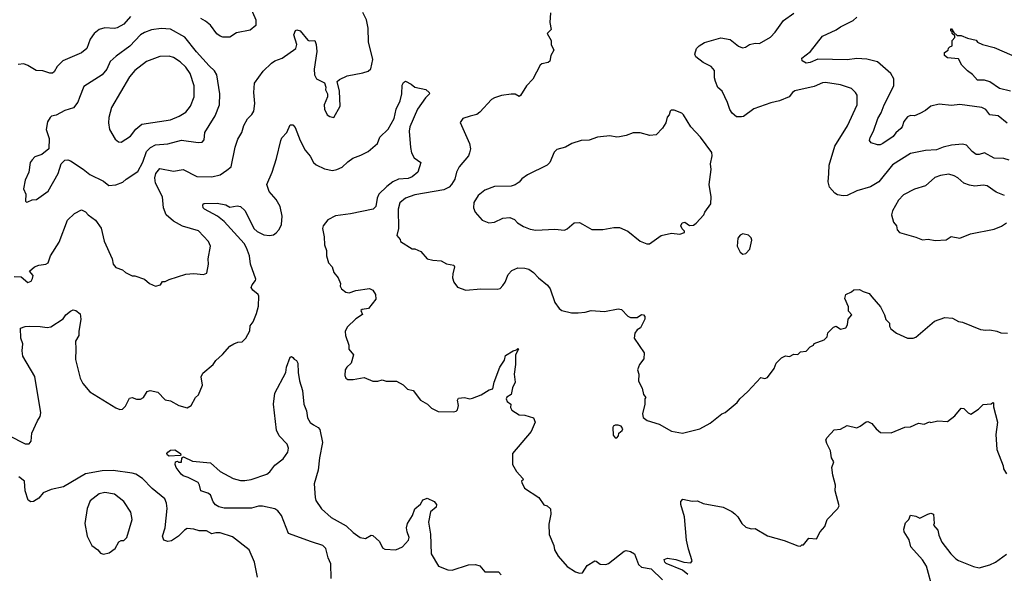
# Model space of a CAD drawing. Extents: x 2056909 to 2160450, y 827444 to 1016825.
# Tile 356 of 501: x 2112255 to 2119429, y 949413 to 953446. Entities that reach past the tile are written whole.
import ezdxf

# ---------------------------------------------------------------- set-up
doc = ezdxf.new("R2010")
doc.units = 0

msp = doc.modelspace()

# ---------------------------------------------------------------- linework, layer by layer
at = {"layer": '0CON10XD'}
for points in [[(2113918.2, 953578.2), (2113975.7, 953445), (2113975, 953403.3), (2113935, 953368.6), (2113835, 953349.4), (2113785, 953318.9), (2113735, 953317.7), (2113715, 953325.4), (2113692.6, 953342.6), (2113645.4, 953405.4), (2113610, 953435), (2113574.3, 953454.3)], [(2112215, 951576), (2112265, 951572), (2112315, 951532.5), (2112337.7, 951542.3), (2112349.5, 951560.5), (2112353, 951583), (2112327.5, 951615), (2112363.2, 951646.8), (2112395, 951658.8), (2112445, 951665.4), (2112463.1, 951675), (2112478.9, 951725), (2112542.7, 951825), (2112603.3, 951985), (2112655, 952034), (2112705, 952061.2), (2112735, 952046.2), (2112755, 952023.8), (2112806.2, 951985), (2112848.3, 951928.3), (2112871.7, 951831.7), (2112928.8, 951705), (2112936, 951665), (2112955, 951642), (2113005, 951622.9), (2113025, 951604.2), (2113075, 951580), (2113095, 951580), (2113165, 951556.7), (2113200, 951525), (2113245, 951503.8), (2113280, 951515), (2113295, 951540), (2113315, 951540), (2113345, 951552.5), (2113465, 951592), (2113525, 951596.2), (2113595, 951590), (2113619.3, 951600.7), (2113630, 951665), (2113627.5, 951705), (2113645.7, 951795), (2113630.3, 951830.3), (2113557.1, 951907.1), (2113441.2, 951941.2), (2113375, 951977.8), (2113323.3, 952025), (2113302.3, 952075), (2113295.5, 952155), (2113245.4, 952255), (2113238.7, 952295), (2113247.5, 952325), (2113275, 952361.4), (2113375, 952342.9), (2113445, 952355.6), (2113545, 952303.6), (2113655, 952300.9), (2113715.4, 952314.6), (2113765, 952350), (2113795.8, 952375), (2113825, 952517.5), (2113845, 952576.7), (2113873.1, 952625), (2113887.8, 952675), (2113915.5, 952724.5), (2113947.5, 952755), (2113961.3, 952778.7), (2113968.9, 952835), (2113960, 952915), (2113967, 952983), (2114029.7, 953070.3), (2114090.5, 953129.5), (2114115, 953146.5), (2114167.5, 953165), (2114266.9, 953235), (2114274.4, 953265), (2114252, 953335), (2114265, 953367.5), (2114275, 953372.5), (2114297.5, 953365), (2114355, 953296.2), (2114365, 953292), (2114406.7, 953295), (2114415.7, 953265.7), (2114418.9, 953215), (2114400.8, 953085), (2114403.8, 953045), (2114417.5, 953015), (2114475.9, 952985.9), (2114486.4, 952953.6), (2114483.3, 952935), (2114496.7, 952905), (2114497.5, 952885), (2114473.3, 952825), (2114476.7, 952795), (2114495, 952753.3), (2114515, 952740), (2114545, 952733.3), (2114589.2, 952815), (2114586.2, 952925), (2114567.5, 952995), (2114585, 953010), (2114641.9, 953038.1), (2114755, 953058.8), (2114795, 953072), (2114812.7, 953087.3), (2114827.3, 953155), (2114795.5, 953285), (2114793.3, 953385), (2114783.1, 953445), (2114755, 953497.1)], [(2116123.8, 953495), (2116117.5, 953425), (2116127.5, 953375), (2116097.5, 953345), (2116126.7, 953295), (2116127.5, 953265), (2116146.2, 953225), (2116126.2, 953185), (2116117.3, 953142.7), (2116105.8, 953134.2), (2116060, 953125), (2116047.5, 953115), (2115995, 953012.5), (2115946.7, 952965), (2115905, 952892.5), (2115895, 952887.5), (2115865, 952903.3), (2115837, 952903), (2115765, 952893.3), (2115715, 952876.7), (2115693.3, 952865), (2115608.8, 952771.2), (2115585, 952756.2), (2115537.7, 952742.3), (2115485, 952726.7), (2115463.8, 952696.2), (2115532.5, 952545), (2115540, 952505), (2115533.5, 952475), (2115524.4, 952455), (2115458.1, 952375), (2115438.5, 952335), (2115424.5, 952285), (2115402.2, 952245), (2115384.2, 952225), (2115345, 952206.4), (2115135, 952169.1), (2115065, 952145.5), (2115025, 952112.5), (2115013.1, 952065), (2115016, 951925), (2115003.3, 951875), (2115026.7, 951845), (2115030.7, 951830.7), (2115115, 951777.5), (2115135, 951776.7), (2115178.3, 951758.3), (2115223.8, 951703.8), (2115265, 951693.3), (2115325, 951688.8), (2115365, 951667.5), (2115418.3, 951658.3), (2115423.3, 951645), (2115410, 951595), (2115408.8, 951565), (2115418.8, 951535), (2115445, 951496.7), (2115505, 951476), (2115615, 951484.3), (2115735, 951482), (2115755, 951488.8), (2115775, 951508.8), (2115792.5, 951535), (2115815, 951590), (2115841.7, 951618.3), (2115885, 951638), (2115935, 951636), (2115965, 951627.5), (2115998.8, 951605), (2116035.6, 951565.6), (2116101.1, 951511.1), (2116119.4, 951485), (2116154.3, 951385), (2116185, 951342.5), (2116205, 951328.1), (2116275, 951311.5), (2116325, 951310.5), (2116374.6, 951315.4), (2116418.3, 951328.3), (2116515, 951320), (2116615, 951340.8), (2116640, 951335), (2116687, 951287), (2116705, 951277.5), (2116755, 951277.5), (2116785, 951297.5), (2116800, 951295), (2116810, 951285), (2116810, 951265), (2116778.3, 951201.7), (2116755, 951187.5), (2116736.4, 951163.6), (2116731.2, 951125), (2116805, 951020), (2116802.5, 950975), (2116770, 950935), (2116756.7, 950895), (2116767.5, 950865), (2116763, 950813), (2116791.7, 950761.7), (2116800, 950715), (2116817.5, 950695), (2116810, 950685), (2116810, 950645), (2116792.5, 950575), (2116798.3, 950548.3), (2116826.4, 950526.4), (2116915, 950500), (2117005, 950448), (2117085, 950433.8)], [(2119465, 952422.9), (2119425, 952435.7), (2119355, 952437.3), (2119285, 952476.9), (2119245, 952464.3), (2119225, 952464.3), (2119196, 952486), (2119155, 952530.8), (2119125, 952540), (2119045, 952532.5), (2118985, 952517.5), (2118935, 952496.7), (2118855, 952492.5), (2118745, 952470), (2118615, 952389.5), (2118515, 952264.5), (2118455, 952228.9), (2118355, 952199.5), (2118285, 952164.5), (2118255, 952162.5), (2118215, 952169.2), (2118193.4, 952183.4), (2118156.3, 952226.3), (2118145.5, 952265), (2118151.5, 952325), (2118154.1, 952385), (2118194.6, 952525), (2118286.8, 952673.2), (2118357.5, 952825), (2118357.5, 952895), (2118345.6, 952915.6), (2118315, 952944), (2118235, 952972.2), (2118127.6, 952987.6), (2118105, 952985.5), (2118045, 952958.9), (2117903.4, 952926.6), (2117886.2, 952915), (2117862.5, 952885), (2117792.5, 952855), (2117729.3, 952840.7), (2117605, 952797.1), (2117528.5, 952741.5), (2117515, 952738.1), (2117479.1, 952739.1), (2117445.6, 952765.6), (2117430.6, 952790.6), (2117412.9, 952842.9), (2117372.9, 952925), (2117342.6, 952952.6), (2117324.5, 952995), (2117318.3, 953021.7), (2117318.8, 953075), (2117293.8, 953103.8), (2117235, 953133.9), (2117181.1, 953175), (2117175.5, 953195), (2117185.6, 953235), (2117205, 953255.6), (2117245, 953279.1), (2117363, 953313), (2117431.7, 953301.7), (2117492.7, 953252.7), (2117521.7, 953241.7), (2117543.6, 953246.4), (2117573.8, 953266.2), (2117615, 953276), (2117645, 953272.5), (2117725, 953318.8), (2117758.8, 953355), (2117820.5, 953439.5), (2117895, 953493.3)], [(2113061.7, 953468.3), (2113015, 953413.1), (2112965, 953386.5), (2112945, 953381.5), (2112875, 953385.8), (2112833.3, 953375), (2112798, 953345), (2112769.2, 953305), (2112743.8, 953236.2), (2112705, 953205.6), (2112570, 953145), (2112528.8, 953105), (2112506.2, 953065), (2112495, 953056.2), (2112475, 953055.8), (2112423, 953073), (2112375, 953075.6), (2112315, 953112.9), (2112285, 953124), (2112245, 953120)], [(2119451.3, 952691.3), (2119384.5, 952744.5), (2119325, 952752.5), (2119295, 952791.4), (2119266.1, 952806.1), (2119105, 952828.1), (2119045, 952820.6), (2118955, 952831.2), (2118893.9, 952816.1), (2118856.2, 952785), (2118815, 952761.4), (2118775, 952746.2), (2118745, 952748.6), (2118725, 952739.4), (2118696.9, 952705), (2118685.3, 952665), (2118675, 952652.2), (2118638.8, 952621.2), (2118620, 952595), (2118545, 952543.1), (2118525, 952534.4), (2118505, 952534.2), (2118458.8, 952548.8), (2118448, 952565), (2118452.4, 952587.6), (2118477.1, 952635), (2118508.6, 952725), (2118533.2, 952766.8), (2118554.6, 952825), (2118624.5, 952965), (2118624.5, 953014.5), (2118601.9, 953055), (2118505, 953139.4), (2118428, 953158), (2118355, 953162.7), (2118285, 953152.3), (2118071.7, 953158.3), (2118015, 953134.2), (2117985, 953130), (2117956.7, 953145), (2117953.3, 953165), (2118016, 953214), (2118104.4, 953325), (2118205, 953371.5), (2118235, 953393.3), (2118328.9, 953441.1), (2118354.2, 953465)], [(2112305, 952117.5), (2112315, 952120), (2112345, 952133.8), (2112377.5, 952135), (2112462.1, 952197.9), (2112536, 952325), (2112556.2, 952395), (2112585, 952422), (2112605, 952426), (2112625, 952417.5), (2112717.2, 952357.2), (2112765, 952317.1), (2112865, 952270.8), (2112905, 952239.2), (2112955, 952244), (2113007, 952263), (2113031.2, 952285), (2113115, 952339.2), (2113151.7, 952408.3), (2113179.2, 952485), (2113207.1, 952515), (2113245, 952533.1), (2113335, 952542.1), (2113435, 952568.8), (2113555, 952552.5), (2113585, 952553.8), (2113598.3, 952571.7), (2113604, 952625), (2113634.6, 952675.4), (2113678.9, 952745), (2113710, 952825), (2113712.5, 952905), (2113692.2, 953045), (2113673.9, 953073.9), (2113635, 953108.9), (2113542.3, 953212.3), (2113459.4, 953319.4), (2113355, 953376.8), (2113285, 953381.5), (2113215, 953371.5), (2113165, 953352.9), (2113135, 953334.5), (2113058.2, 953251.8), (2112958.9, 953181.1), (2112915, 953141.9), (2112889.5, 953085), (2112856.5, 953043.5), (2112721.5, 952958.5), (2112689.7, 952879.7), (2112679.4, 952845), (2112645.9, 952804.1), (2112585, 952784.4), (2112519.7, 952750.3), (2112487.3, 952742.7), (2112475.9, 952734.1), (2112458.3, 952701.7), (2112448.8, 952645), (2112469.3, 952580.7), (2112466.2, 952505), (2112415.7, 952464.3), (2112365, 952446), (2112346.7, 952425), (2112332.5, 952405), (2112321.2, 952335), (2112293.9, 952276.1), (2112282, 952215), (2112300, 952175), (2112297.5, 952125), (2112305, 952117.5)], [(2119475, 952925.6), (2119395, 952945.8), (2119325, 952993.5), (2119285, 953005.6), (2119234.4, 953004.4), (2119197.7, 953047.7), (2119162.3, 953072.3), (2119120, 953115), (2119095, 953160), (2119015, 953168.8), (2118993.8, 953185), (2118993.3, 953206.7), (2119020, 953225), (2119021.7, 953238.3), (2119031.7, 953248.3), (2119050, 953255), (2119050, 953295), (2119070, 953315), (2119068.3, 953328.3), (2119050, 953345), (2119048.3, 953358.3), (2119040, 953365), (2119040, 953380), (2119045, 953380), (2119061.7, 953351.7), (2119085, 953330), (2119115, 953330), (2119160.7, 953310.7), (2119225, 953296.7), (2119235, 953282.5), (2119270, 953265), (2119355, 953243.8), (2119485, 953188)], [(2112995, 952554), (2113061.7, 952598.3), (2113100.9, 952649.1), (2113145, 952684.4), (2113355, 952717.3), (2113416.5, 952743.5), (2113465, 952773.1), (2113499.5, 952815), (2113526.2, 952885), (2113525.5, 952964.5), (2113496, 953055), (2113465, 953100), (2113425, 953139.2), (2113375, 953170), (2113345, 953180.9), (2113275, 953178.5), (2113179.5, 953140.5), (2113095, 953076.9), (2113055, 953030.8), (2112924.5, 952805.5), (2112905.6, 952734.4), (2112902.5, 952695), (2112910, 952645), (2112951.2, 952575), (2112975, 952556.2), (2112995, 952554)], [(2112176, 950416), (2112295, 950355.7), (2112325, 950357.5), (2112339.2, 950375), (2112343, 950433), (2112383.8, 950525), (2112404, 950555), (2112408.8, 950581.2), (2112366.2, 950846.2), (2112278, 950995), (2112273.3, 951035), (2112276.7, 951085), (2112263, 951127), (2112261.7, 951198.3), (2112295, 951211.2), (2112325.9, 951214.1), (2112405, 951211.5), (2112455, 951203.1), (2112482.4, 951207.6), (2112572.3, 951267.7), (2112590, 951295), (2112625, 951322.5), (2112645, 951332.5), (2112665, 951326.7), (2112695, 951302.5), (2112700, 951265), (2112685.7, 951175), (2112687.1, 951145), (2112662.5, 951105), (2112663.2, 951046.8), (2112661.3, 950971.3), (2112695.6, 950835), (2112714.4, 950795), (2112765, 950735.8), (2112955, 950618), (2112985, 950607.5), (2113005, 950608.8), (2113025, 950630), (2113055, 950688.8), (2113075, 950694.2), (2113105, 950680.8), (2113135, 950682), (2113158, 950695), (2113185, 950738), (2113205, 950745.6), (2113262.1, 950732.1), (2113316.1, 950676.1), (2113355, 950670), (2113415, 950636.7), (2113475, 950617.5), (2113505, 950636.7), (2113537, 950693), (2113557, 950713), (2113586.1, 950783.9), (2113577.5, 950845), (2113589.7, 950870.3), (2113665.8, 950934.2), (2113685, 950962.5), (2113733.9, 951006.1), (2113785, 951066.7), (2113815, 951083.8), (2113845, 951096.2), (2113875, 951100), (2113903.3, 951125), (2113931.7, 951178.3), (2113933.8, 951215), (2113955.7, 951244.3), (2113980, 951305), (2113995, 951360), (2113997.1, 951432.9), (2113993.5, 951445), (2113953.1, 951475), (2113942, 951495), (2113950, 951515), (2113974.3, 951545), (2113975.5, 951555.5), (2113936.4, 951665), (2113930, 951725), (2113908.7, 951785), (2113890.8, 951815), (2113745, 951976.2), (2113695.7, 952015.7), (2113602, 952065), (2113592, 952075), (2113588.8, 952095), (2113594.2, 952105.8), (2113602.3, 952107.7), (2113695, 952108.2), (2113756.1, 952096.1), (2113785, 952080.8), (2113839.7, 952089.7), (2113865, 952085.8), (2113896.2, 952056.2), (2113945, 951961.2), (2113960.4, 951925), (2113985, 951901.8), (2114035, 951877.9), (2114075, 951872.9), (2114105, 951878.2), (2114125, 951892.2), (2114145, 951918.1), (2114162, 951955), (2114166.7, 952015), (2114152.3, 952085), (2114124.5, 952135), (2114073.3, 952195), (2114055.6, 952245), (2114094.4, 952335.6), (2114127.1, 952435), (2114157.5, 952565), (2114166, 952585), (2114202.5, 952625), (2114225, 952680), (2114245, 952678.8), (2114261.7, 952661.7), (2114298.9, 952565), (2114334.3, 952495), (2114370.9, 952450.9), (2114395, 952406.2), (2114415, 952388.8), (2114475, 952359.2), (2114535, 952348), (2114565, 952353.8), (2114605, 952372), (2114645, 952410), (2114681.7, 952438.3), (2114741.7, 952458.3), (2114795, 952485.8), (2114862.9, 952545), (2114879.7, 952590.3), (2114940.8, 952649.2), (2114983.3, 952725), (2114997.3, 952795), (2115026.2, 952855), (2115039.5, 952905), (2115041.4, 952968.6), (2115050.7, 952989.3), (2115065, 952997.5), (2115107, 952977), (2115134.1, 952954.1), (2115215, 952937.5), (2115237.5, 952915), (2115240, 952905), (2115212.7, 952877.3), (2115154.4, 952795), (2115098.8, 952665), (2115093.8, 952635), (2115102.2, 952515), (2115110.8, 952475), (2115128.8, 952438.8), (2115178.8, 952405), (2115156.2, 952335), (2115115, 952300), (2115085, 952288.5), (2115015, 952283.5), (2114974.7, 952265.3), (2114929.2, 952230.8), (2114872.2, 952175), (2114858.9, 952145), (2114849.2, 952085), (2114830, 952065), (2114665, 952030.5), (2114555, 952016.1), (2114501.2, 951988.8), (2114466.5, 951945), (2114462.5, 951925), (2114473.5, 951865), (2114475.6, 951805), (2114490, 951765), (2114490.8, 951725), (2114504, 951675), (2114532, 951645), (2114544, 951605), (2114576.1, 951566.1), (2114593.3, 951525), (2114590, 951505), (2114600, 951485), (2114630.5, 951460.5), (2114655, 951456), (2114705, 951474.3), (2114805, 951488.2), (2114827.8, 951475), (2114847.1, 951445), (2114850.8, 951409.2), (2114796.9, 951343.1), (2114750, 951335), (2114741.7, 951328.3), (2114752.5, 951297.5), (2114705, 951267.5), (2114641.2, 951205), (2114626.7, 951175), (2114630, 951145), (2114653.3, 951075), (2114652.5, 951045), (2114687.5, 951005), (2114670, 950945), (2114637.5, 950915), (2114627.5, 950895), (2114623.3, 950855), (2114632.5, 950835), (2114645, 950823.8), (2114685, 950823.8), (2114765, 950840), (2114827, 950813), (2114865, 950812.5), (2114895, 950822.5), (2114925, 950812.5), (2115001.7, 950811.7), (2115050, 950785), (2115080, 950755), (2115122.5, 950745), (2115175.5, 950675.5), (2115227.5, 950645), (2115256.4, 950616.4), (2115305, 950591.2), (2115415, 950588.8), (2115435, 950593.3), (2115446.2, 950605), (2115452.5, 950635), (2115446.2, 950675), (2115451.7, 950688.3), (2115495, 950693.8), (2115535, 950684.2), (2115555, 950688), (2115616.4, 950713.6), (2115675, 950749.2), (2115703.3, 950756.7), (2115712.5, 950805), (2115754, 950915), (2115786.4, 950966.4), (2115795, 950998.8), (2115850, 951035), (2115875, 951040), (2115885, 951050), (2115890, 951045), (2115866.7, 951005), (2115868.8, 950935), (2115858.8, 950865), (2115864.2, 950805), (2115846, 950765), (2115836.7, 950715), (2115803.6, 950696.4), (2115800, 950685), (2115808, 950665), (2115832.5, 950645), (2115830.7, 950620.7), (2115840.7, 950600.7), (2115895, 950568.8), (2115935, 950564.3), (2116000, 950545), (2116011.2, 950515), (2115980.8, 950445), (2115846.7, 950285), (2115846.7, 950205), (2115874.5, 950154.5), (2115920, 950105), (2115922.5, 950095), (2115912.5, 950085), (2115913.3, 950075), (2115932.9, 950032.9), (2116037.5, 949965), (2116075, 949912.5), (2116097.5, 949905), (2116123.6, 949883.6), (2116125.8, 949844.2), (2116109.7, 949770.3), (2116113.1, 949695), (2116147, 949617), (2116150.8, 949585), (2116178.3, 949538.3), (2116243.8, 949463.8), (2116305, 949423.8), (2116335, 949413.3), (2116355, 949417.5), (2116390.3, 949469.7), (2116445, 949503.3), (2116455, 949502.5), (2116485, 949480), (2116525, 949476.7), (2116545, 949483.8), (2116658.8, 949575), (2116675, 949579.4), (2116705, 949573.3), (2116734, 949555), (2116765, 949477.5), (2116785, 949457.5), (2116856.1, 949446.1), (2116940, 949365)], [(2116845, 951812.5), (2116930, 951875), (2117005, 951890), (2117065, 951882.5), (2117100, 951895), (2117100, 951905), (2117081.7, 951921.7), (2117073.3, 951945), (2117082.5, 951965), (2117101.7, 951971.7), (2117135, 951946.7), (2117165, 951948.8), (2117185, 951963.3), (2117238.8, 952025), (2117246.7, 952045), (2117290, 952105), (2117293.3, 952155), (2117280, 952245), (2117294, 952355), (2117288.8, 952395), (2117300, 952455), (2117297.7, 952477.7), (2117215, 952590), (2117146.4, 952666.4), (2117093, 952753), (2117080, 952765), (2117025, 952787.5), (2117003, 952787), (2116995, 952780), (2116987, 952753), (2116973, 952737), (2116962.5, 952695), (2116940, 952655), (2116891.7, 952608.3), (2116847, 952603), (2116775, 952622.5), (2116725, 952622.5), (2116675, 952602.5), (2116625, 952592.5), (2116605, 952590), (2116555, 952598.8), (2116488, 952592), (2116465, 952590), (2116405, 952567.5), (2116345, 952566.7), (2116277.5, 952545), (2116231.7, 952518.3), (2116169.3, 952500.7), (2116149.3, 952480.7), (2116116.7, 952405), (2116097.5, 952385), (2115955, 952316.2), (2115912.9, 952287.1), (2115895, 952261.2), (2115865, 952243.8), (2115835, 952233.3), (2115715, 952230), (2115645, 952204), (2115595, 952166.2), (2115564.2, 952115), (2115562, 952075), (2115575, 952043.3), (2115625, 951986.7), (2115673, 951967), (2115715, 951972), (2115775, 952001.2), (2115826.1, 952006.1), (2115860.7, 951990.7), (2115883.3, 951965), (2115925, 951940), (2115975, 951920), (2116015, 951913.8), (2116155, 951918.8), (2116225, 951912.5), (2116245, 951922.5), (2116295, 951966.7), (2116335, 951967.5), (2116356.7, 951956.7), (2116425, 951917.5), (2116505, 951917.5), (2116585, 951933.3), (2116625, 951933.3), (2116685, 951906.2), (2116775, 951833.8), (2116825, 951812.5), (2116845, 951812.5)], [(2119431.2, 952165), (2119369.8, 952189.8), (2119305.4, 952235.4), (2119275, 952241.1), (2119215, 952234.4), (2119175, 952240), (2119135, 952255.6), (2119091.4, 952295), (2119065, 952309.1), (2119025, 952319.5), (2118965, 952311.9), (2118924, 952296), (2118854, 952235), (2118775, 952211.5), (2118695, 952169.4), (2118658.3, 952131.7), (2118615, 952052.5), (2118606.2, 952025), (2118620.8, 951970.8), (2118643.8, 951945), (2118648.8, 951915), (2118665.8, 951895.8), (2118785, 951862.9), (2118832.3, 951842.3), (2118875, 951847.1), (2118925, 951837.5)], [(2118925, 951837.5), (2119005, 951841.2), (2119043.3, 951866.7), (2119105, 951854.3), (2119183.2, 951886.8), (2119355, 951919.2), (2119407.9, 951942.1), (2119444.5, 951965.5)], [(2117525, 951737.5), (2117545, 951742.5), (2117575.9, 951774.1), (2117590.7, 951840.7), (2117585, 951857.5), (2117565, 951877.5), (2117525, 951886.7), (2117505, 951876.7), (2117486.7, 951855), (2117483, 951797), (2117505, 951752.5), (2117525, 951737.5)], [(2117085, 950433.8), (2117210, 950465), (2117285, 950507.5), (2117370, 950575), (2117396.4, 950583.6), (2117483, 950657), (2117502.5, 950685), (2117561.7, 950738.3), (2117655, 950840), (2117685, 950831.2), (2117705, 950838.8), (2117752, 950905), (2117766.2, 950943.8), (2117806.4, 950983.6), (2117835, 950996.7), (2117863.6, 950993.6), (2117895, 951008.8), (2117925, 951007.5), (2117945, 951026.2), (2117985, 951032.5), (2118015, 951062.5), (2118040, 951075), (2118045, 951087.5), (2118115.9, 951114.1), (2118130, 951125), (2118137.5, 951135), (2118142.5, 951165), (2118185, 951206.7), (2118205, 951212.5), (2118235, 951192.5), (2118275, 951202.5), (2118286.1, 951223.9), (2118292.5, 951265), (2118317.5, 951295), (2118293, 951323), (2118293.3, 951355), (2118266.2, 951415), (2118275, 951443.3), (2118317, 951463), (2118333, 951477), (2118375, 951480), (2118400, 951465), (2118445, 951452.5), (2118465, 951426.7), (2118527.5, 951355), (2118555.9, 951295.9), (2118565, 951262.5), (2118592.5, 951235), (2118593.6, 951213.6), (2118603.6, 951193.6), (2118645, 951162.5), (2118725, 951126.7), (2118765, 951126.2), (2118785, 951133.8), (2118921.2, 951248.8), (2118995, 951277.5), (2119051.7, 951271.7), (2119095, 951247.5), (2119125, 951242.5), (2119255, 951190), (2119295, 951184), (2119325, 951186.7), (2119375, 951176.7), (2119405, 951163.8), (2119453, 951163)], [(2114524.6, 949375), (2114522.6, 949482.6), (2114502.4, 949525), (2114484.5, 949595), (2114465, 949615.5), (2114382.1, 949642.1), (2114213.8, 949703.8), (2114163.5, 949835), (2114135, 949869.4), (2114115, 949882.2), (2114025, 949903.1), (2113995, 949901.5), (2113945, 949887.3), (2113745, 949887.1), (2113706.8, 949896.8), (2113681.7, 949911.7), (2113665, 949933.3), (2113644.2, 949985), (2113625, 949998.1), (2113573.8, 950015), (2113565.8, 950055), (2113554.3, 950074.3), (2113482, 950112), (2113445, 950123.8), (2113431.4, 950135), (2113395.8, 950185), (2113387.5, 950205), (2113390, 950225), (2113405, 950230), (2113413, 950223), (2113435, 950222.5), (2113437.5, 950255), (2113447.5, 950262.5), (2113515, 950230), (2113645, 950218), (2113715.3, 950155.3), (2113810, 950105), (2113865, 950089.2), (2113895, 950089.4), (2113942.6, 950097.4), (2114054.6, 950135.4), (2114077.4, 950152.6), (2114115, 950201.4), (2114175, 950247.1), (2114208.8, 950295), (2114213.3, 950325), (2114202.9, 950355), (2114144.7, 950414.7), (2114125.5, 950455), (2114104.5, 950645), (2114113.8, 950725), (2114193.8, 950875), (2114198.8, 950915), (2114225, 950987.5), (2114235, 950992.5), (2114246.4, 950986.4), (2114255, 950972.5), (2114273, 950963), (2114281.2, 950945), (2114283.8, 950875), (2114294, 950815), (2114315.6, 950745), (2114325.8, 950645.8), (2114345, 950597.5), (2114352.5, 950545), (2114372.6, 950512.6), (2114396.2, 950495)], [(2117124, 949405), (2117085, 949436.2), (2116966.7, 949485), (2116956.2, 949495), (2116950, 949515), (2116975, 949524), (2117035, 949513.5), (2117093.5, 949493.5), (2117145, 949490), (2117154.3, 949505), (2117128.6, 949588.6), (2117114, 949655), (2117100, 949825), (2117073.3, 949915), (2117073, 949937), (2117086.7, 949953.3), (2117155, 949938.8), (2117195, 949940), (2117235, 949922), (2117380, 949895), (2117445, 949862.5), (2117465.9, 949845.9), (2117486.7, 949825), (2117516.7, 949775), (2117545, 949750), (2117585, 949737.5), (2117615, 949740), (2117705, 949686.7), (2117825, 949652.5), (2117925, 949612.5), (2117945, 949610), (2117955, 949620), (2117965, 949620), (2118005, 949670), (2118060, 949665), (2118087.5, 949715), (2118122.5, 949755), (2118137.5, 949805), (2118217.5, 949885), (2118226.7, 949905), (2118196.7, 950015), (2118200, 950055), (2118178.8, 950128.8), (2118173.8, 950185), (2118186.2, 950225), (2118171.2, 950255), (2118162.5, 950305), (2118135, 950360), (2118130, 950385), (2118138, 950402), (2118190.8, 950459.2), (2118235, 950463.8), (2118285, 950488.8), (2118355, 950473.8), (2118380, 950485), (2118422.3, 950517.7), (2118435, 950518.8), (2118465, 950503.8), (2118495, 950466.7), (2118528.3, 950438.3), (2118605, 950436.7), (2118705, 950478.8), (2118745, 950480), (2118805, 950507.5), (2118845, 950500), (2118883.6, 950516.4), (2118895, 950512.5), (2118945, 950523.8), (2119015, 950520), (2119069.5, 950560.5), (2119115, 950616.7), (2119133.6, 950613.6), (2119165, 950582.5), (2119185, 950573.3), (2119240.5, 950609.5), (2119275, 950643.3), (2119333.3, 950646.7), (2119345, 950657.5), (2119350, 950655), (2119350, 950625), (2119380, 950515), (2119367.1, 950425), (2119374.2, 950315), (2119420, 950195), (2119423.3, 950175), (2119445, 950136.7)], [(2114396.2, 950495), (2114430, 950475), (2114441.2, 950461.2), (2114462.5, 950365), (2114440.5, 950255), (2114430, 950165), (2114400, 950065), (2114408.1, 949965), (2114413.8, 949943.8), (2114455, 949882.9), (2114525, 949818.9), (2114635, 949759.1), (2114685, 949710.5), (2114735, 949672.9), (2114775, 949666), (2114815, 949690), (2114828.8, 949688.8), (2114876.2, 949645), (2114897.7, 949597.7), (2114915, 949590), (2114995, 949583.8), (2115045, 949606.2), (2115088.8, 949655), (2115093.8, 949675), (2115078, 949715), (2115074.2, 949745), (2115080.8, 949775), (2115118.1, 949835), (2115135, 949883.8), (2115175, 949917.5), (2115188.3, 949938.3), (2115195, 949947.5), (2115225, 949960), (2115276, 949936), (2115292.5, 949915), (2115290, 949895), (2115248.3, 949861.7), (2115234.2, 949785), (2115248.3, 949698.3), (2115254.2, 949555), (2115306.7, 949465), (2115375, 949437.5), (2115405, 949435.7), (2115525, 949474.2), (2115577.3, 949477.3), (2115608.8, 949468.8), (2115645, 949423.3), (2115744.2, 949424.2), (2115763, 949403)], [(2116605, 950400), (2116617.5, 950415), (2116620, 950435), (2116645, 950452.5), (2116650, 950465), (2116637.5, 950485), (2116615, 950493.3), (2116595, 950492.5), (2116580, 950485), (2116577.5, 950475), (2116578.3, 950418.3), (2116595, 950400), (2116605, 950400)], [(2113345, 950266.2), (2113332.7, 950272.7), (2113328, 950285), (2113333.6, 950296.4), (2113355, 950309.2), (2113385, 950313.1), (2113427.5, 950285), (2113430, 950275), (2113425, 950272.5), (2113345, 950266.2)], [(2113986.7, 949385), (2113966.4, 949495), (2113928, 949585), (2113805, 949678), (2113715, 949706.9), (2113685, 949708.5), (2113655, 949701.1), (2113615, 949721.5), (2113562.3, 949722.3), (2113525, 949735.6), (2113475, 949738.6), (2113455, 949728), (2113412.5, 949685), (2113360.3, 949649.7), (2113335, 949645.7), (2113306.2, 949655), (2113294.4, 949685), (2113315.4, 949745), (2113329.6, 949885), (2113324.6, 949924.6), (2113312.9, 949955), (2113221.2, 950031.2), (2113150, 950105), (2113100.8, 950135), (2113075, 950143.8), (2112935, 950162.9), (2112855, 950158.5), (2112735, 950137.9), (2112575, 950043.8), (2112485, 950023.8), (2112425, 949998.8), (2112395, 949960), (2112355, 949936.2), (2112335, 949933.3), (2112316.7, 949945), (2112294.4, 950015), (2112289.4, 950085), (2112248.6, 950115)], [(2112865, 949553.8), (2112906.8, 949563.2), (2112950, 949595), (2112978.3, 949641.7), (2112995, 949652.5), (2113015, 949652.5), (2113035, 949673.3), (2113075.6, 949805), (2113065, 949858.8), (2113015, 949935.8), (2112945, 949989.5), (2112875, 950001.5), (2112835, 949992.9), (2112767.9, 949942.1), (2112746, 949885), (2112728.8, 949775), (2112746.7, 949685), (2112780, 949615), (2112824.3, 949584.3), (2112845, 949560), (2112865, 949553.8)], [(2118909.2, 949295), (2118861.4, 949465), (2118832.4, 949512.4), (2118748.8, 949605), (2118735, 949657.5), (2118700, 949715), (2118696.2, 949735), (2118708.3, 949781.7), (2118733.6, 949806.4), (2118745, 949836.7), (2118785, 949830), (2118815, 949814), (2118873.3, 949845), (2118895, 949852), (2118913.3, 949845), (2118917.5, 949775), (2118913, 949763), (2118945, 949727.5), (2118951.2, 949691.2), (2118975, 949640), (2119038.8, 949555), (2119075, 949518), (2119095, 949505.8), (2119205, 949464), (2119245, 949454), (2119323.3, 949475), (2119365, 949494.2), (2119445, 949553.8)]]:
    msp.add_lwpolyline(points, dxfattribs=at)

doc.saveas('drawing.dxf')
